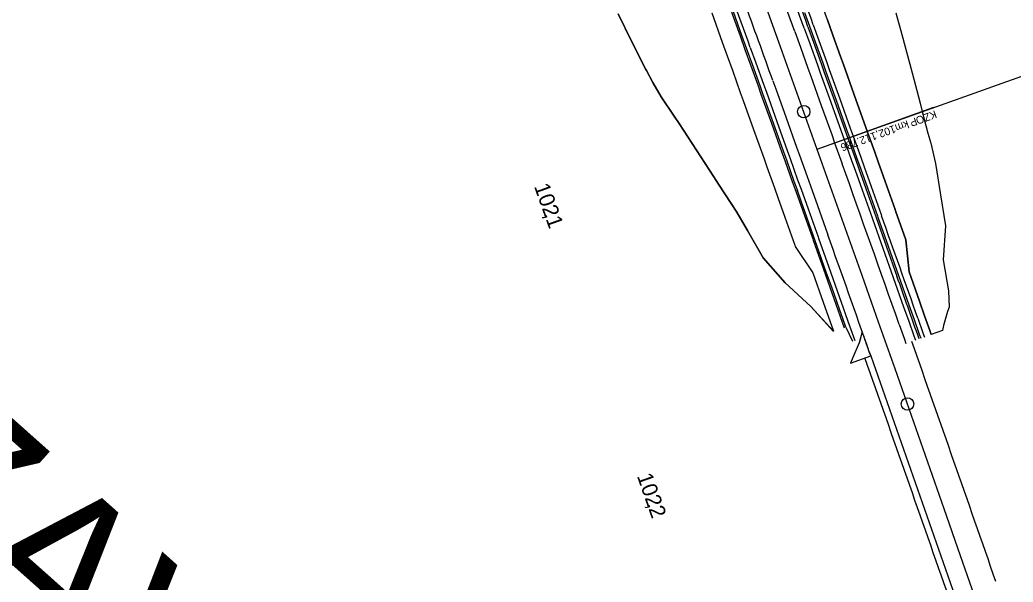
# Model space of a CAD drawing. Extents: x -678487 to -674601, y -1104811 to -1093295.
# Drawn here: x -676866.3 to -676546.1, y -1098924.5 to -1098743.2 of the extents above; entities that cross this region are included whole.
import ezdxf

# ---------------------------------------------------------------- set-up
doc = ezdxf.new("R2010")
doc.units = 0
for name, color, linetype in [('00_MiNGO', 7, 'Continuous'), ('SOxxxxxx_Koleje_dopravna_Popis', 7, 'Continuous'), ('SOxxxxxx_Koleje_LN_staničení_zaoblení_Popis', 7, 'Continuous'), ('SOxxxxxx_Koleje_LN_staničení_zaoblení_Popis10', 7, 'Continuous'), ('SOxxxxxx_Osa_bod_P', 7, 'Continuous'), ('SOxxxxxx_Staničení_Popis', 7, 'Continuous'), ('SOxxxxxx_ŽSp_hrana', 7, 'Continuous'), ('SOxxxxxx_ŽSp_násyp_hrana', 7, 'Continuous'), ('SOxxxxxx_ŽSp_násyp_plocha', 7, 'Continuous'), ('SOxxxxxx_ŽSp_odvodnění', 7, 'Continuous'), ('SOxxxxxx_ŽSp_zářez_hrana', 7, 'Continuous'), ('SOxxxxxx_ŽSp_zářez_plocha', 7, 'Continuous')]:
    doc.layers.add(name, color=color, linetype=linetype)

msp = doc.modelspace()

# ---------------------------------------------------------------- linework, layer by layer
at = {"layer": '00_MiNGO'}
for radius in [18010.25, 17994.25]:
    msp.add_arc((-693563.22, -1104838.51), radius, 19.170332, 19.431214, dxfattribs=at)
at = {"layer": 'SOxxxxxx_Koleje_LN_staničení_zaoblení_Popis'}
msp.add_line((-676609.32, -1098784.9), (-676571.65, -1098771.45), dxfattribs=at)
at = {"layer": 'SOxxxxxx_Koleje_LN_staničení_zaoblení_Popis10'}
msp.add_line((-676609.32, -1098784.9), (-676232.61, -1098650.39), dxfattribs=at)
at = {"layer": 'SOxxxxxx_Osa_bod_P'}
msp.add_arc((-693563.22, -1104838.51), 18002.25, 14.227837, 20.731742, dxfattribs=at)
at = {"layer": 'SOxxxxxx_Staničení_Popis'}
for p, q in [((-676613.62, -1098772.86), (-676613.62, -1098772.86)), ((-676580.19, -1098867.1), (-676580.19, -1098867.1))]:
    msp.add_line(p, q, dxfattribs=at)
for centre in [(-676613.62, -1098772.86), (-676580.19, -1098867.1)]:
    msp.add_circle(centre, 2, dxfattribs=at)
at = {"layer": 'SOxxxxxx_ŽSp_hrana'}
for points in [[(-676616.5, -1098747.02), (-676614.72, -1098752), (-676612.28, -1098758.8), (-676611.34, -1098761.42), (-676607.96, -1098770.83), (-676604.6, -1098780.25), (-676603.66, -1098782.88), (-676601.23, -1098789.67)], [(-676623.59, -1098762.86), (-676622.65, -1098765.47), (-676619.28, -1098774.88), (-676615.92, -1098784.3), (-676614.98, -1098786.92), (-676612.55, -1098793.71), (-676611.45, -1098796.8), (-676609.2, -1098803.13), (-676605.98, -1098812.19), (-676605.85, -1098812.55)], [(-676582.83, -1098841.52), (-676581.17, -1098846.24), (-676580.68, -1098847.61)], [(-676592.5, -1098850.24), (-676592.02, -1098851.61), (-676564.93, -1098928.95)]]:
    msp.add_lwpolyline(points, dxfattribs=at)
for radius, start, end in [(18008.26, 19.770955, 19.881429), (17996.24, 19.731141, 19.817775), (18008.26, 19.451764, 19.626813), (17996.24, 19.435851, 19.563159)]:
    msp.add_arc((-693563.22, -1104838.51), radius, start, end, dxfattribs=at)
at = {"layer": 'SOxxxxxx_ŽSp_násyp_hrana'}
for p, q in [((-676595.77, -1098847.36), (-676597.79, -1098852.1)), ((-676595.35, -1098845.95), (-676595.77, -1098847.36)), ((-676597.79, -1098852.1), (-676598.52, -1098853.91))]:
    msp.add_line(p, q, dxfattribs=at)
at = {"layer": 'SOxxxxxx_ŽSp_násyp_plocha'}
for p, q in [((-676598.52, -1098853.91), (-676592.02, -1098851.61)), ((-676592.02, -1098851.61), (-676592.5, -1098850.24))]:
    msp.add_line(p, q, dxfattribs=at)
msp.add_lwpolyline([(-676594.75, -1098843.88), (-676595.77, -1098847.36), (-676597.79, -1098852.1), (-676598.52, -1098853.91)], dxfattribs=at)
msp.add_arc((-693563.22, -1104838.51), 17996.24, 19.435851, 19.457328, dxfattribs=at)
at = {"layer": 'SOxxxxxx_ŽSp_odvodnění'}
for p, q in [((-676637.55, -1098738.96), (-676634.16, -1098748.36)), ((-676637.03, -1098738.77), (-676633.64, -1098748.18)), ((-676613.35, -1098740.88), (-676611.75, -1098745.31)), ((-676612.27, -1098745.5), (-676610.48, -1098750.48)), ((-676611.75, -1098745.31), (-676609.96, -1098750.29)), ((-676634.16, -1098748.36), (-676632.57, -1098752.79)), ((-676633.64, -1098748.18), (-676632.05, -1098752.61)), ((-676610.48, -1098750.48), (-676608.04, -1098757.28)), ((-676609.96, -1098750.29), (-676607.52, -1098757.09)), ((-676632.57, -1098752.79), (-676630.78, -1098757.77)), ((-676632.05, -1098752.61), (-676630.26, -1098757.58)), ((-676630.78, -1098757.77), (-676628.34, -1098764.56)), ((-676630.26, -1098757.58), (-676627.83, -1098764.37)), ((-676608.04, -1098757.28), (-676607.1, -1098759.9)), ((-676607.52, -1098757.09), (-676606.58, -1098759.71)), ((-676607.1, -1098759.9), (-676603.73, -1098769.32)), ((-676606.58, -1098759.71), (-676603.21, -1098769.13)), ((-676628.34, -1098764.56), (-676627.41, -1098767.18)), ((-676627.83, -1098764.37), (-676626.89, -1098766.99)), ((-676627.41, -1098767.18), (-676624.04, -1098776.58)), ((-676626.89, -1098766.99), (-676623.52, -1098776.4)), ((-676603.73, -1098769.32), (-676600.36, -1098778.74)), ((-676603.21, -1098769.13), (-676599.84, -1098778.55)), ((-676624.04, -1098776.58), (-676620.67, -1098785.99)), ((-676623.52, -1098776.4), (-676620.15, -1098785.81)), ((-676600.36, -1098778.74), (-676599.42, -1098781.36)), ((-676599.84, -1098778.55), (-676598.9, -1098781.18)), ((-676598.9, -1098781.18), (-676596.48, -1098787.98)), ((-676599.42, -1098781.36), (-676596.99, -1098788.16)), ((-676620.67, -1098785.99), (-676619.73, -1098788.62)), ((-676620.15, -1098785.81), (-676619.22, -1098788.43)), ((-676619.73, -1098788.62), (-676617.31, -1098795.41)), ((-676619.22, -1098788.43), (-676616.79, -1098795.22)), ((-676596.99, -1098788.16), (-676595.89, -1098791.26)), ((-676596.48, -1098787.98), (-676595.37, -1098791.07)), ((-676595.89, -1098791.26), (-676593.64, -1098797.59)), ((-676595.37, -1098791.07), (-676593.12, -1098797.4)), ((-676617.31, -1098795.41), (-676616.21, -1098798.5)), ((-676616.79, -1098795.22), (-676615.69, -1098798.32)), ((-676616.21, -1098798.5), (-676613.96, -1098804.82)), ((-676593.64, -1098797.59), (-676590.41, -1098806.65)), ((-676593.12, -1098797.4), (-676589.89, -1098806.47)), ((-676613.96, -1098804.82), (-676610.74, -1098813.88)), ((-676590.41, -1098806.65), (-676590.28, -1098807.01)), ((-676589.89, -1098806.47), (-676589.77, -1098806.83)), ((-676589.77, -1098806.83), (-676586.42, -1098816.26)), ((-676590.28, -1098807.01), (-676586.94, -1098816.44)), ((-676610.74, -1098813.88), (-676610.61, -1098814.24)), ((-676610.61, -1098814.24), (-676607.26, -1098823.65)), ((-676586.94, -1098816.44), (-676583.59, -1098825.87)), ((-676586.42, -1098816.26), (-676583.07, -1098825.69)), ((-676607.26, -1098823.65), (-676603.93, -1098833.07)), ((-676583.07, -1098825.69), (-676579.74, -1098835.12)), ((-676603.93, -1098833.07), (-676600.59, -1098842.5)), ((-676579.74, -1098835.12), (-676578.07, -1098839.84)), ((-676578.07, -1098839.84), (-676576.4, -1098844.56)), ((-676600.07, -1098842.31), (-676597.88, -1098846.84)), ((-676576.4, -1098844.56), (-676575.92, -1098845.93))]:
    msp.add_line(p, q, dxfattribs=at)
for radius, start, end in [(18012.76, 19.770955, 19.881429), (17991.74, 19.467678, 19.616356), (18012.76, 19.431214, 19.499505)]:
    msp.add_arc((-693563.22, -1104838.51), radius, start, end, dxfattribs=at)
at = {"layer": 'SOxxxxxx_ŽSp_zářez_hrana'}
for p, q in [((-676673.46, -1098741.3), (-676669.09, -1098750.33)), ((-676583.96, -1098740.95), (-676582.05, -1098747.96)), ((-676613.47, -1098745.93), (-676611.68, -1098750.91)), ((-676610.55, -1098744.88), (-676608.76, -1098749.86)), ((-676606.01, -1098743.25), (-676604.22, -1098748.23)), ((-676604.22, -1098748.23), (-676601.78, -1098755.03)), ((-676582.05, -1098747.96), (-676578.68, -1098760.35)), ((-676669.09, -1098750.33), (-676664.49, -1098759.27)), ((-676630.85, -1098752.18), (-676629.06, -1098757.15)), ((-676611.68, -1098750.91), (-676609.24, -1098757.71)), ((-676608.76, -1098749.86), (-676606.32, -1098756.66)), ((-676601.78, -1098755.03), (-676600.84, -1098757.65)), ((-676629.06, -1098757.15), (-676626.62, -1098763.94)), ((-676609.24, -1098757.71), (-676608.31, -1098760.33)), ((-676606.32, -1098756.66), (-676605.38, -1098759.28)), ((-676600.84, -1098757.65), (-676597.47, -1098767.08)), ((-676664.49, -1098759.27), (-676664.32, -1098759.61)), ((-676664.32, -1098759.61), (-676662.29, -1098763.48)), ((-676608.31, -1098760.33), (-676604.93, -1098769.75)), ((-676605.38, -1098759.28), (-676602, -1098768.7)), ((-676578.68, -1098760.35), (-676576.13, -1098770.08)), ((-676662.29, -1098763.48), (-676659.53, -1098768.09)), ((-676626.62, -1098763.94), (-676625.68, -1098766.56)), ((-676659.53, -1098768.09), (-676655.38, -1098774.26)), ((-676625.68, -1098766.56), (-676622.31, -1098775.97)), ((-676597.47, -1098767.08), (-676594.1, -1098776.5)), ((-676604.93, -1098769.75), (-676601.56, -1098779.17)), ((-676602, -1098768.7), (-676598.63, -1098778.12)), ((-676576.13, -1098770.08), (-676575.43, -1098772.8)), ((-676655.38, -1098774.26), (-676653.78, -1098776.63)), ((-676575.43, -1098772.8), (-676573.6, -1098779.82)), ((-676653.78, -1098776.63), (-676648.18, -1098785.22)), ((-676622.31, -1098775.97), (-676618.95, -1098785.38)), ((-676594.1, -1098776.5), (-676593.16, -1098779.13)), ((-676601.56, -1098779.17), (-676600.63, -1098781.79)), ((-676598.63, -1098778.12), (-676597.7, -1098780.75)), ((-676597.7, -1098780.75), (-676595.27, -1098787.55)), ((-676593.16, -1098779.13), (-676590.73, -1098785.93)), ((-676573.6, -1098779.82), (-676572.7, -1098782.99)), ((-676600.63, -1098781.79), (-676598.2, -1098788.59)), ((-676572.7, -1098782.99), (-676571.19, -1098789.6)), ((-676648.18, -1098785.22), (-676642.63, -1098793.84)), ((-676618.95, -1098785.38), (-676618.01, -1098788)), ((-676595.27, -1098787.55), (-676594.17, -1098790.64)), ((-676590.73, -1098785.93), (-676589.63, -1098789.03)), ((-676618.01, -1098788), (-676615.59, -1098794.79)), ((-676598.2, -1098788.59), (-676597.1, -1098791.69)), ((-676594.17, -1098790.64), (-676591.91, -1098796.97)), ((-676589.63, -1098789.03), (-676587.37, -1098795.36)), ((-676571.19, -1098789.6), (-676569.59, -1098799.66)), ((-676642.63, -1098793.84), (-676641.07, -1098796.24)), ((-676597.1, -1098791.69), (-676594.84, -1098798.02)), ((-676641.07, -1098796.24), (-676637.04, -1098802.44)), ((-676615.59, -1098794.79), (-676614.48, -1098797.89)), ((-676591.91, -1098796.97), (-676588.69, -1098806.04)), ((-676587.37, -1098795.36), (-676584.15, -1098804.43)), ((-676614.48, -1098797.89), (-676612.23, -1098804.21)), ((-676594.84, -1098798.02), (-676591.62, -1098807.08)), ((-676569.59, -1098799.66), (-676567.97, -1098809.71)), ((-676637.04, -1098802.44), (-676635.22, -1098805.28)), ((-676635.22, -1098805.28), (-676631.74, -1098811.15)), ((-676612.23, -1098804.21), (-676609.01, -1098813.26)), ((-676588.69, -1098806.04), (-676588.56, -1098806.4)), ((-676584.15, -1098804.43), (-676584.02, -1098804.79)), ((-676584.02, -1098804.79), (-676580.67, -1098814.22)), ((-676591.62, -1098807.08), (-676591.49, -1098807.44)), ((-676591.49, -1098807.44), (-676588.14, -1098816.87)), ((-676567.97, -1098809.71), (-676568.69, -1098820.6)), ((-676631.74, -1098811.15), (-676626.71, -1098819.96)), ((-676609.01, -1098813.26), (-676608.88, -1098813.62)), ((-676608.88, -1098813.62), (-676605.54, -1098823.04)), ((-676580.67, -1098814.22), (-676579.68, -1098824.49)), ((-676588.14, -1098816.87), (-676584.8, -1098826.3)), ((-676626.71, -1098819.96), (-676619.61, -1098828.03)), ((-676568.69, -1098820.6), (-676566.94, -1098830.6)), ((-676605.54, -1098823.04), (-676602.2, -1098832.46)), ((-676579.68, -1098824.49), (-676576.34, -1098833.92)), ((-676619.61, -1098828.03), (-676611.29, -1098835.68)), ((-676584.8, -1098826.3), (-676581.46, -1098835.73)), ((-676602.2, -1098832.46), (-676598.87, -1098841.89)), ((-676566.94, -1098830.6), (-676566.8, -1098835.86)), ((-676611.29, -1098835.68), (-676603.99, -1098843.7)), ((-676576.34, -1098833.92), (-676574.68, -1098838.64)), ((-676581.46, -1098835.73), (-676579.8, -1098840.45)), ((-676574.68, -1098838.64), (-676573.01, -1098843.36)), ((-676567.31, -1098837.31), (-676568.58, -1098841.8)), ((-676566.8, -1098835.86), (-676567.31, -1098837.31)), ((-676598.87, -1098841.89), (-676597.2, -1098846.6)), ((-676579.8, -1098840.45), (-676578.13, -1098845.17)), ((-676576.86, -1098839.42), (-676575.2, -1098844.13)), ((-676568.58, -1098841.8), (-676568.9, -1098843.46)), ((-676578.13, -1098845.17), (-676577.65, -1098846.54)), ((-676575.2, -1098844.13), (-676574.71, -1098845.51)), ((-676573.01, -1098843.36), (-676572.52, -1098844.74))]:
    msp.add_line(p, q, dxfattribs=at)
for radius, start, end in [(18019.41, 19.770955, 19.881429), (18011.48, 19.770955, 19.881429), (18014.59, 19.770955, 19.881429), (17993.02, 19.770955, 19.881429), (18014.59, 19.451764, 19.563159)]:
    msp.add_arc((-693563.22, -1104838.51), radius, start, end, dxfattribs=at)
at = {"layer": 'SOxxxxxx_ŽSp_zářez_plocha'}
msp.add_line((-676568.9, -1098843.46), (-676572.52, -1098844.74), dxfattribs=at)
for points in [[(-676604.02, -1098843.67), (-676611.29, -1098835.68), (-676619.61, -1098828.03), (-676626.71, -1098819.96), (-676631.74, -1098811.15), (-676635.22, -1098805.28), (-676637.04, -1098802.44), (-676641.07, -1098796.24), (-676642.63, -1098793.84), (-676648.18, -1098785.22), (-676653.78, -1098776.63), (-676655.38, -1098774.26), (-676659.53, -1098768.09), (-676662.29, -1098763.48), (-676664.32, -1098759.61), (-676664.49, -1098759.27), (-676669.09, -1098750.33), (-676673.46, -1098741.3)], [(-676643.29, -1098741.03), (-676639.9, -1098750.43), (-676638.31, -1098754.86), (-676636.52, -1098759.83), (-676634.09, -1098766.62), (-676633.15, -1098769.23), (-676629.78, -1098778.64), (-676626.42, -1098788.05), (-676625.48, -1098790.67), (-676623.06, -1098797.46), (-676621.95, -1098800.55), (-676619.7, -1098806.87), (-676616.48, -1098815.92), (-676616.36, -1098816.28), (-676610.66, -1098824.86), (-676607.32, -1098834.28), (-676604.02, -1098843.67)], [(-676583.96, -1098740.95), (-676582.05, -1098747.96), (-676578.68, -1098760.35), (-676576.13, -1098770.08), (-676575.43, -1098772.8), (-676573.6, -1098779.82), (-676572.7, -1098782.99), (-676571.19, -1098789.6), (-676569.59, -1098799.66), (-676567.97, -1098809.71), (-676568.69, -1098820.6), (-676566.94, -1098830.6), (-676566.8, -1098835.86), (-676567.31, -1098837.31), (-676568.58, -1098841.8), (-676568.9, -1098843.46)], [(-676572.52, -1098844.74), (-676573.01, -1098843.36), (-676574.68, -1098838.64), (-676576.34, -1098833.92), (-676579.68, -1098824.49), (-676580.67, -1098814.22), (-676584.02, -1098804.79), (-676584.15, -1098804.43), (-676587.37, -1098795.36), (-676589.63, -1098789.03), (-676590.73, -1098785.93), (-676593.16, -1098779.13), (-676594.1, -1098776.5), (-676597.47, -1098767.08), (-676600.84, -1098757.65), (-676601.78, -1098755.03), (-676604.22, -1098748.23), (-676606.01, -1098743.25)]]:
    msp.add_lwpolyline(points, dxfattribs=at)
msp.add_arc((-693563.22, -1104838.51), 18019.41, 19.770955, 19.881429, dxfattribs=at)

# ---------------------------------------------------------------- texts
at = {"layer": 'SOxxxxxx_Koleje_dopravna_Popis'}
msp.add_text('ŽST SVĚTLÁ NAD SÁZAVOU', height=50, rotation=318.3161, dxfattribs=at).set_placement((-677417.14, -1098450.27))
at = {"layer": 'SOxxxxxx_Koleje_LN_staničení_zaoblení_Popis'}
for s, p in [('P', (-676577.61, -1098774.64)), ('KZO', (-676571.31, -1098772.39)), ('102,112.786', (-676584.5, -1098777.1)), (' km ', (-676579.4, -1098775.28))]:
    msp.add_text(s, height=2.5, rotation=199.6498, dxfattribs=at).set_placement(p)
at = {"layer": 'SOxxxxxx_Staničení_Popis'}
for s, rotation, p in [('102', 289.6905, (-676700.6, -1098796.93)), (',', 289.6905, (-676697.38, -1098805.93)), ('1', 289.6905, (-676696.84, -1098807.43)), ('102', 289.3722, (-676667.42, -1098890.34)), (',', 289.3722, (-676664.25, -1098899.35)), ('2', 289.3722, (-676663.72, -1098900.86))]:
    msp.add_text(s, height=5, rotation=rotation, dxfattribs=at).set_placement(p)

doc.saveas('drawing.dxf')
